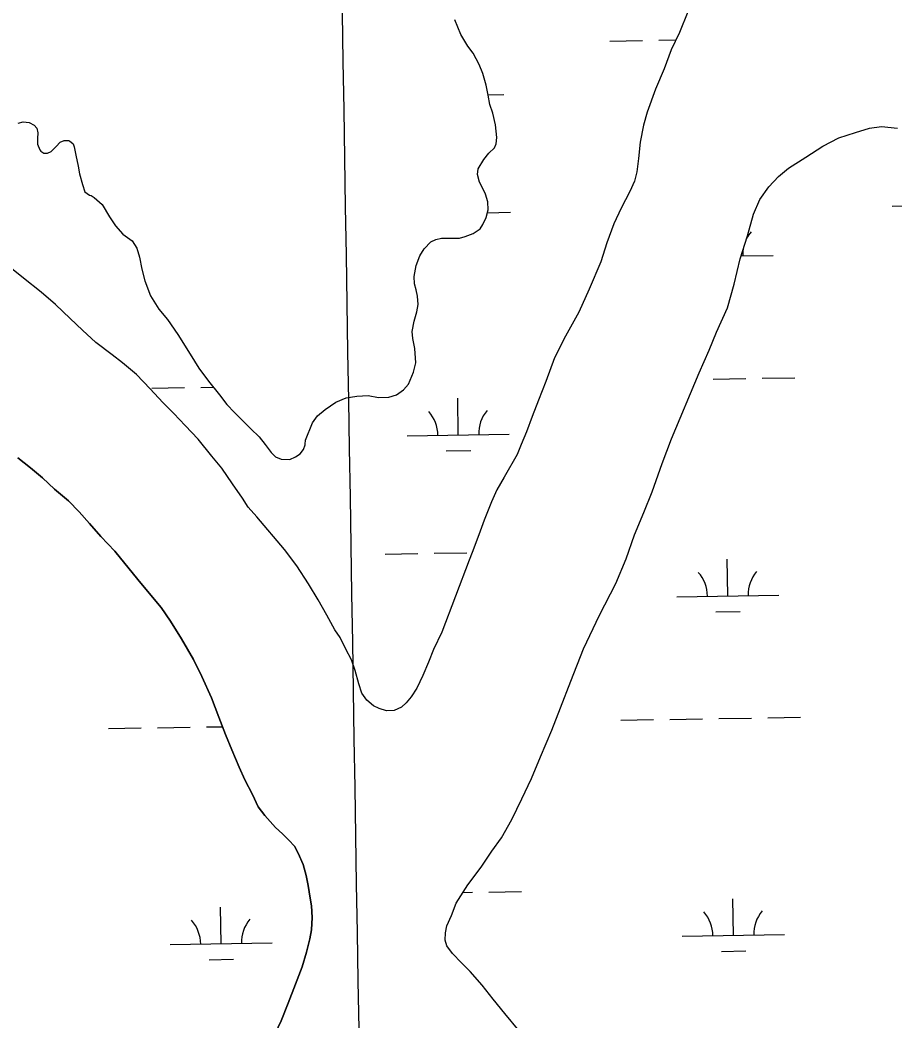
# Model space of a CAD drawing. Extents: x 3855477 to 3893699, y 299188 to 325115.
# Drawn here: x 3875081 to 3875938, y 320363 to 321343 of the extents above; entities that cross this region are included whole.
import ezdxf

# ---------------------------------------------------------------- set-up
doc = ezdxf.new("R2010")
doc.units = 0
for name, color, linetype in [('V-GRID-MAJR', 7, 'Continuous'), ('V-TOPO-SHOR', 7, 'Continuous'), ('V-WETL-SWMP', 7, 'Continuous')]:
    doc.layers.add(name, color=color, linetype=linetype)

msp = doc.modelspace()

# ---------------------------------------------------------------- linework, layer by layer
at = {"layer": 'V-GRID-MAJR'}
msp.add_spline([(3875665.17, 304876.37), (3875615.86, 307902.9), (3875517.13, 313962.91), (3875418.41, 320022.92), (3875368.98, 323056.4)], degree=3, dxfattribs=at)
at = {"layer": 'V-TOPO-SHOR'}
for points in [[(3875735.06, 321351.39), (3875726.99, 321331.01), (3875718.87, 321314.21), (3875711.98, 321295.43), (3875703.51, 321275.45), (3875695.47, 321253.08), (3875691.67, 321240.31), (3875688.32, 321223.57), (3875686.95, 321207.65), (3875685.14, 321194.51), (3875682.88, 321185.34), (3875678.25, 321175.34), (3875669.73, 321158.92), (3875662.78, 321143.73), (3875655.89, 321124.95), (3875649.78, 321106.59), (3875638.62, 321079.8), (3875628.2, 321057.01), (3875615.4, 321033.78), (3875604.56, 321012.57), (3875596.14, 320989.4), (3875588.84, 320971.02), (3875582.7, 320955.03), (3875576.94, 320939.85), (3875571.95, 320927.46), (3875568.1, 320917.87), (3875555.29, 320895.44)], [(3875276.37, 320976.27), (3875283.65, 320966.83), (3875290.91, 320958.98), (3875299.38, 320950.36), (3875307.03, 320942.91), (3875315.09, 320935.07), (3875321.15, 320927.6), (3875326.82, 320919.73), (3875331.25, 320915.42), (3875336.85, 320913.11), (3875345.2, 320912.83), (3875350.73, 320915.29), (3875355.46, 320918.53), (3875358.58, 320922.55), (3875360.1, 320927.34), (3875360.1, 320927.74), (3875360.44, 320931.72), (3875367.36, 320948.9), (3875372.44, 320955.73), (3875379.9, 320961.79), (3875390.14, 320969.09), (3875400.42, 320973.2), (3875410.72, 320974.93), (3875421.85, 320975.48), (3875432.2, 320973.64), (3875442.14, 320973.77), (3875449.66, 320976.26), (3875456.74, 320981.13), (3875461.44, 320986.76), (3875466.44, 320998.35), (3875468.7, 321007.53), (3875467.72, 321021.42), (3875465.59, 321031.33), (3875465.1, 321038.08), (3875466.95, 321048.44), (3875469.61, 321057.62), (3875471.1, 321064.79), (3875470.19, 321072.73), (3875468.91, 321079.07), (3875467.24, 321085.01), (3875467.15, 321092.16), (3875468.99, 321102.92), (3875472.43, 321112.5), (3875476.71, 321119.32), (3875483.37, 321126.17), (3875488.11, 321128.22), (3875493.66, 321129.49), (3875502.4, 321129.61), (3875511.54, 321129.73), (3875517.08, 321131.4), (3875525, 321134.29), (3875531.69, 321138.75), (3875534.41, 321143.16), (3875537.5, 321149.96), (3875539.38, 321157.54), (3875539.28, 321165.09), (3875536.79, 321172.61), (3875533.92, 321178.93), (3875531.06, 321184.45), (3875528.97, 321191.97), (3875529.69, 321197.55), (3875535.13, 321206.76), (3875540.21, 321212.8), (3875545.71, 321218.04), (3875547.24, 321222.03), (3875547.95, 321228.4), (3875546.59, 321240.71), (3875544.05, 321252.2), (3875541.15, 321260.5), (3875539.44, 321269.62), (3875537.71, 321279.53), (3875534.37, 321291.02), (3875530.68, 321299.71), (3875524.96, 321310.76), (3875519.7, 321317.84), (3875512.78, 321329.27), (3875507.02, 321343.5)], [(3875079.16, 321242.25), (3875083.91, 321243.51), (3875089.89, 321242.79), (3875094.69, 321240.48), (3875097.51, 321237.34), (3875098.37, 321232.98), (3875098.04, 321227.41), (3875098.12, 321221.84), (3875100.18, 321216.31), (3875101.4, 321214.73), (3875104.21, 321212.79), (3875107.78, 321212.84), (3875111.34, 321214.47), (3875116.44, 321219.31), (3875120.35, 321223.74), (3875124.3, 321225.38), (3875128.28, 321225.44), (3875129.48, 321225.05), (3875133.1, 321221.92), (3875133.93, 321219.16), (3875135.63, 321210.83), (3875137.77, 321200.13), (3875139.06, 321192.59), (3875141.99, 321182.3), (3875144.47, 321175.18), (3875148.89, 321171.66), (3875150.48, 321171.29), (3875153.69, 321169.35), (3875161.33, 321162.69), (3875168.65, 321150.47), (3875174.34, 321141.81), (3875181.6, 321133.56), (3875190.84, 321126.93), (3875195.31, 321119.84), (3875197.81, 321111.13), (3875200.36, 321099.24), (3875203.3, 321087.75), (3875208.67, 321073.12), (3875216.79, 321060.11), (3875225.28, 321049.9), (3875235.41, 321035.33), (3875247.6, 321016.02), (3875256.14, 321002.23), (3875265.45, 320989.64), (3875276.37, 320976.27)], [(3875499.04, 320436.62), (3875497.39, 320442.12), (3875497.69, 320449.23), (3875499.17, 320455.96), (3875503.77, 320466.29), (3875508.34, 320478.19), (3875519.54, 320496.11), (3875532.73, 320513.66), (3875543.17, 320529.2), (3875552.46, 320542.35), (3875562.88, 320560.26), (3875572.47, 320580.52), (3875582.06, 320600.39), (3875590.86, 320621.43), (3875601.94, 320647.64), (3875610.33, 320669.47), (3875620.63, 320695.66), (3875632.83, 320727.41), (3875648.56, 320760.39), (3875664.71, 320791.4), (3875674.64, 320815.61), (3875683.01, 320839.02), (3875692.18, 320860.85), (3875700.2, 320881.1), (3875710.08, 320908.86), (3875719.22, 320933.07), (3875746.36, 320997.78), (3875755.93, 321020.02), (3875763.19, 321037.49), (3875773.91, 321061.32), (3875780.7, 321084.7), (3875786.28, 321109.26), (3875793.47, 321131.85), (3875799.5, 321153.25), (3875805.62, 321167.55), (3875814.53, 321179.91), (3875823.86, 321189.9), (3875833.62, 321198.33), (3875850.84, 321208.83), (3875867.27, 321219.71), (3875882.95, 321227.82), (3875899.46, 321233.17), (3875913.22, 321237.31), (3875925.04, 321239.05), (3875940.45, 321237.29)], [(3875340.05, 320824.52), (3875312.98, 320856.74), (3875304.5, 320866.17), (3875298.82, 320874.83), (3875289.09, 320889.01), (3875278.54, 320904.36), (3875268.84, 320916.15), (3875255.5, 320932.66), (3875242.6, 320946), (3875231.71, 320957.78), (3875220.83, 320968.76), (3875208.32, 320982.1), (3875195.01, 320996.22), (3875181.34, 321007.56), (3875171.3, 321015.37), (3875155.23, 321027.47), (3875141.95, 321039.61), (3875129.87, 321050.98), (3875115.78, 321064.69), (3875101.7, 321076.82), (3875084.42, 321090.49), (3875067.54, 321103.78), (3875052.29, 321115.09)], [(3875308.59, 320584.71), (3875301.24, 320598.91), (3875295.51, 320611.54), (3875288.52, 320628.53), (3875282.36, 320643.53), (3875275.77, 320660.52), (3875268.36, 320679.49), (3875258.94, 320700.41), (3875250.77, 320716.98), (3875238.98, 320737.08), (3875228.41, 320754.41), (3875219.09, 320767.79), (3875207.38, 320781.93), (3875196.47, 320795.28), (3875173.85, 320823.17), (3875160.15, 320837.29), (3875148.85, 320850.24), (3875138.76, 320861.62), (3875128.29, 320872.2), (3875114.62, 320883.93), (3875102.95, 320894.89), (3875091.3, 320904.66), (3875078.85, 320914.42)], [(3875555.29, 320895.44), (3875547.91, 320883.01), (3875542.9, 320871.42), (3875535.6, 320853.43), (3875530.23, 320839.05), (3875523.71, 320821.87), (3875521.03, 320814.28)], [(3875521.03, 320814.28), (3875494.18, 320743.57), (3875486.06, 320726.76), (3875481.06, 320714.37), (3875475.68, 320701.18), (3875469.49, 320688.78), (3875464.04, 320680.35), (3875459.36, 320674.33), (3875454.64, 320670.29), (3875447.53, 320667.01), (3875439.99, 320666.51), (3875432.8, 320668.8), (3875427.2, 320671.5), (3875420.77, 320676.98), (3875415.9, 320684.07), (3875412.99, 320693.17), (3875409.24, 320706.23), (3875405.52, 320716.52), (3875400.21, 320727.18), (3875394.49, 320738.62), (3875389.22, 320746.1), (3875381.47, 320760.3), (3875372.92, 320775.29), (3875363.56, 320791.06), (3875352.19, 320808.79), (3875340.05, 320824.52)], [(3875308.85, 320304.68), (3875336.65, 320363.06), (3875343.56, 320380.23), (3875350.85, 320399), (3875357.37, 320415.77), (3875361.55, 320430.13), (3875364.94, 320443.28), (3875366.41, 320452.04), (3875367.04, 320464.36), (3875366.49, 320475.48), (3875365.19, 320483.01), (3875363.03, 320495.69), (3875361.31, 320505.2), (3875358.38, 320516.28), (3875353.46, 320527.33), (3875349.8, 320534.03), (3875344.16, 320539.91), (3875338.11, 320546.19), (3875331.27, 320552.45), (3875320.78, 320564.22), (3875314.32, 320572.47), (3875308.59, 320584.71)], [(3875556, 320370.29), (3875544.37, 320384.35), (3875533.52, 320398.01), (3875521.89, 320411.27), (3875513.48, 320419.84), (3875504.68, 320428.8), (3875499.04, 320436.62)], [(3875945.8, 320097.73), (3875922.35, 320109.25), (3875903.27, 320119.25), (3875845.2, 320150.83), (3875832.48, 320157.36), (3875810.22, 320168.9), (3875790.32, 320180.87), (3875766.42, 320196.72), (3875743.7, 320212.6), (3875715.41, 320231.55), (3875696.28, 320244.71), (3875673.96, 320260.2), (3875652.01, 320277.66), (3875632.84, 320294.37), (3875614.87, 320309.12), (3875600.88, 320321.96), (3875586.08, 320335.97), (3875570.06, 320353.12), (3875556, 320370.29)]]:
    msp.add_lwpolyline(points, dxfattribs=at)
at = {"layer": 'V-WETL-SWMP'}
for p, q in [((3875658.6, 321322.75), (3875690.59, 321323.27)), ((3875706.59, 321323.53), (3875723.51, 321323.81)), ((3875539.36, 321270.06), (3875554.85, 321270.31)), ((3875935.18, 321161.06), (3875967.17, 321161.58)), ((3875538.65, 321154.6), (3875561.32, 321154.97)), ((3875787.22, 321112.22), (3875818.88, 321112.73)), ((3875743.69, 320991.42), (3875744.01, 320991.42)), ((3875760, 320991.68), (3875792, 320992.21)), ((3875808, 320992.47), (3875839.99, 320992.99)), ((3875210.17, 320982.73), (3875242.17, 320983.25)), ((3875258.16, 320983.51), (3875270.29, 320983.71)), ((3875510.27, 320936.87), (3875509.69, 320972.86)), ((3875460.28, 320936.05), (3875560.27, 320937.68)), ((3875498.53, 320921.24), (3875522.52, 320921.63)), ((3875438.75, 320820.25), (3875470.75, 320820.78)), ((3875486.75, 320821.04), (3875518.74, 320821.56)), ((3875774.31, 320779.29), (3875773.72, 320815.28)), ((3875724.32, 320778.47), (3875824.3, 320780.1)), ((3875762.56, 320763.66), (3875786.56, 320764.05)), ((3875669.44, 320657.49), (3875701.43, 320658.01)), ((3875717.43, 320658.27), (3875749.43, 320658.79)), ((3875765.42, 320659.05), (3875797.42, 320659.58)), ((3875813.42, 320659.84), (3875845.41, 320660.36)), ((3875167.6, 320649.31), (3875199.59, 320649.84)), ((3875215.59, 320650.1), (3875247.58, 320650.62)), ((3875263.58, 320650.88), (3875279.41, 320651.14)), ((3875514.96, 320488.78), (3875524.16, 320488.93)), ((3875540.16, 320489.19), (3875572.16, 320489.71)), ((3875779.73, 320446.65), (3875779.14, 320482.65)), ((3875277.89, 320438.48), (3875277.3, 320474.47)), ((3875729.74, 320445.84), (3875829.72, 320447.47)), ((3875227.89, 320437.66), (3875327.88, 320439.29)), ((3875767.98, 320431.03), (3875791.98, 320431.42)), ((3875266.14, 320422.85), (3875290.14, 320423.25))]:
    msp.add_line(p, q, dxfattribs=at)
for points in [[(3875735.06, 321351.4), (3875726.99, 321331.01), (3875718.87, 321314.21), (3875711.98, 321295.43), (3875703.51, 321275.45), (3875695.47, 321253.08), (3875691.67, 321240.31), (3875688.32, 321223.57), (3875686.95, 321207.65), (3875685.14, 321194.51), (3875682.88, 321185.34), (3875678.25, 321175.34), (3875669.73, 321158.93), (3875662.78, 321143.73), (3875655.89, 321124.95), (3875649.78, 321106.59), (3875638.62, 321079.8), (3875628.2, 321057.01), (3875615.4, 321033.78), (3875604.56, 321012.57), (3875596.14, 320989.4), (3875588.84, 320971.01), (3875582.7, 320955.03), (3875576.94, 320939.85), (3875571.95, 320927.46), (3875568.1, 320917.87), (3875555.29, 320895.43), (3875547.91, 320883.01), (3875542.91, 320871.42), (3875535.6, 320853.43), (3875530.23, 320839.05), (3875523.71, 320821.87), (3875521.03, 320814.28), (3875494.18, 320743.57), (3875486.06, 320726.76), (3875481.06, 320714.37), (3875475.68, 320701.18), (3875469.49, 320688.78), (3875464.04, 320680.35), (3875459.36, 320674.33), (3875454.64, 320670.29), (3875447.53, 320667.01), (3875439.99, 320666.51), (3875432.8, 320668.8), (3875427.2, 320671.5), (3875420.77, 320676.98), (3875415.9, 320684.07), (3875412.99, 320693.17), (3875409.24, 320706.23)], [(3875276.37, 320976.27), (3875283.65, 320966.83), (3875290.91, 320958.98), (3875299.38, 320950.36), (3875307.03, 320942.91), (3875315.09, 320935.07), (3875321.15, 320927.6), (3875326.82, 320919.73), (3875331.25, 320915.42), (3875336.85, 320913.11), (3875345.2, 320912.83), (3875350.73, 320915.29), (3875355.46, 320918.53), (3875358.58, 320922.55), (3875360.1, 320927.34), (3875360.1, 320927.74), (3875360.44, 320931.72), (3875367.36, 320948.9), (3875372.43, 320955.73), (3875379.9, 320961.79), (3875390.14, 320969.09), (3875400.41, 320973.2), (3875410.72, 320974.93), (3875421.85, 320975.48), (3875432.2, 320973.64), (3875442.14, 320973.77), (3875449.66, 320976.26), (3875456.74, 320981.13), (3875461.44, 320986.76), (3875466.44, 320998.35), (3875468.7, 321007.52), (3875467.72, 321021.42), (3875465.6, 321031.33), (3875465.1, 321038.08), (3875466.95, 321048.44), (3875469.61, 321057.62), (3875471.1, 321064.79), (3875470.2, 321072.73), (3875468.92, 321079.07), (3875467.24, 321085.01), (3875467.15, 321092.16), (3875468.99, 321102.92), (3875472.43, 321112.5), (3875476.71, 321119.32), (3875483.37, 321126.17), (3875488.12, 321128.22), (3875493.66, 321129.49), (3875502.4, 321129.61), (3875511.54, 321129.73), (3875517.09, 321131.4), (3875525, 321134.29), (3875531.69, 321138.75), (3875534.41, 321143.16), (3875537.5, 321149.96), (3875539.38, 321157.54), (3875539.28, 321165.09), (3875536.79, 321172.61), (3875533.92, 321178.93), (3875531.06, 321184.45), (3875528.97, 321191.97), (3875529.69, 321197.55), (3875535.13, 321206.76), (3875540.21, 321212.8), (3875545.71, 321218.04), (3875547.24, 321222.03), (3875547.95, 321228.4), (3875546.59, 321240.71), (3875544.05, 321252.2), (3875541.15, 321260.5), (3875539.44, 321269.62), (3875537.71, 321279.53), (3875534.37, 321291.02), (3875530.68, 321299.71), (3875524.96, 321310.76), (3875519.7, 321317.84), (3875512.79, 321329.27), (3875507.03, 321343.5)], [(3875079.16, 321242.25), (3875083.91, 321243.51), (3875089.89, 321242.79), (3875094.69, 321240.48), (3875097.51, 321237.34), (3875098.37, 321232.98), (3875098.04, 321227.41), (3875098.12, 321221.84), (3875100.18, 321216.31), (3875101.4, 321214.73), (3875104.21, 321212.79), (3875107.78, 321212.83), (3875111.34, 321214.47), (3875116.44, 321219.31), (3875120.35, 321223.74), (3875124.3, 321225.38), (3875128.28, 321225.43), (3875129.48, 321225.05), (3875133.1, 321221.92), (3875133.93, 321219.15), (3875135.63, 321210.83), (3875137.77, 321200.13), (3875139.06, 321192.59), (3875141.98, 321182.3), (3875144.47, 321175.18), (3875148.89, 321171.66), (3875150.48, 321171.29), (3875153.69, 321169.35), (3875161.33, 321162.69), (3875168.65, 321150.47), (3875174.34, 321141.81), (3875181.6, 321133.56), (3875190.84, 321126.93), (3875195.31, 321119.84), (3875197.81, 321111.13), (3875200.36, 321099.24), (3875203.3, 321087.75), (3875208.66, 321073.12), (3875216.79, 321060.11), (3875225.28, 321049.9), (3875235.41, 321035.33), (3875247.6, 321016.02), (3875256.14, 321002.23), (3875265.45, 320989.64), (3875276.37, 320976.27)], [(3875556.01, 320370.29), (3875544.37, 320384.34), (3875533.52, 320398.01), (3875521.89, 320411.27), (3875513.48, 320419.84), (3875504.68, 320428.8), (3875499.04, 320436.62), (3875497.39, 320442.12), (3875497.69, 320449.23), (3875499.17, 320455.96), (3875503.77, 320466.29), (3875508.34, 320478.2), (3875519.54, 320496.11), (3875532.73, 320513.66), (3875543.17, 320529.2), (3875552.46, 320542.35), (3875562.88, 320560.26), (3875572.47, 320580.52), (3875582.06, 320600.39), (3875590.86, 320621.43), (3875601.94, 320647.64), (3875610.33, 320669.47), (3875620.63, 320695.66), (3875632.83, 320727.41), (3875648.56, 320760.39), (3875664.71, 320791.4), (3875674.65, 320815.61), (3875683.01, 320839.02), (3875692.18, 320860.85), (3875700.2, 320881.1), (3875710.08, 320908.86), (3875719.22, 320933.07), (3875746.36, 320997.78), (3875755.93, 321020.02), (3875763.19, 321037.49), (3875773.91, 321061.32), (3875780.7, 321084.7), (3875786.28, 321109.26), (3875793.47, 321131.85), (3875799.5, 321153.25), (3875805.62, 321167.55), (3875814.53, 321179.91), (3875823.86, 321189.9), (3875833.62, 321198.33), (3875850.84, 321208.83), (3875867.27, 321219.71), (3875882.95, 321227.82), (3875899.46, 321233.18), (3875913.22, 321237.31), (3875925.03, 321239.05), (3875940.45, 321237.29)], [(3875340.05, 320824.52), (3875312.98, 320856.74), (3875304.5, 320866.16), (3875298.82, 320874.83), (3875289.09, 320889.01), (3875278.54, 320904.36), (3875268.84, 320916.15), (3875255.5, 320932.66), (3875242.6, 320946), (3875231.71, 320957.78), (3875220.83, 320968.76), (3875208.32, 320982.1), (3875195.01, 320996.22), (3875181.34, 321007.56), (3875171.3, 321015.37), (3875155.23, 321027.47), (3875141.95, 321039.61), (3875129.87, 321050.97), (3875115.77, 321064.69), (3875101.7, 321076.82), (3875084.42, 321090.49), (3875067.54, 321103.78)], [(3875078.85, 320914.42), (3875091.3, 320904.66), (3875102.95, 320894.89), (3875114.62, 320883.93), (3875128.29, 320872.2), (3875138.76, 320861.62), (3875148.85, 320850.24), (3875160.15, 320837.29), (3875173.85, 320823.17), (3875196.47, 320795.28), (3875207.38, 320781.93), (3875219.09, 320767.79), (3875228.41, 320754.41), (3875238.98, 320737.08), (3875250.77, 320716.98), (3875258.94, 320700.41), (3875268.36, 320679.49), (3875275.77, 320660.52), (3875282.36, 320643.53), (3875288.52, 320628.53), (3875295.51, 320611.54), (3875301.24, 320598.91), (3875308.59, 320584.71), (3875314.32, 320572.47), (3875320.78, 320564.22), (3875331.27, 320552.45), (3875338.11, 320546.19), (3875344.16, 320539.91), (3875349.8, 320534.03), (3875353.46, 320527.33), (3875358.38, 320516.28), (3875361.31, 320505.2), (3875363.03, 320495.69), (3875365.19, 320483.01), (3875366.49, 320475.48), (3875367.04, 320464.36), (3875366.41, 320452.04), (3875364.94, 320443.28), (3875361.55, 320430.13), (3875357.38, 320415.77), (3875350.85, 320399), (3875343.56, 320380.23), (3875336.65, 320363.05)], [(3875409.24, 320706.23), (3875405.52, 320716.52), (3875400.21, 320727.17), (3875394.48, 320738.62), (3875389.22, 320746.1), (3875381.47, 320760.3), (3875372.92, 320775.29), (3875363.56, 320791.06), (3875352.19, 320808.79), (3875340.05, 320824.52)], [(3875336.65, 320363.05), (3875308.85, 320304.68)], [(3875945.8, 320097.73), (3875922.35, 320109.25), (3875903.27, 320119.25), (3875845.2, 320150.83), (3875832.48, 320157.36), (3875810.22, 320168.9), (3875790.32, 320180.87), (3875766.42, 320196.72), (3875743.7, 320212.6), (3875715.41, 320231.55), (3875696.28, 320244.71), (3875673.96, 320260.2), (3875652.01, 320277.66), (3875632.84, 320294.37), (3875614.87, 320309.12), (3875600.88, 320321.96), (3875586.08, 320335.97), (3875570.06, 320353.12), (3875556.01, 320370.29)]]:
    msp.add_lwpolyline(points, dxfattribs=at)
for centre, start, end in [((3875824.12, 321113.29), 140.16154, 153.55663), ((3875824.12, 321113.29), 171.14584, 181.7052), ((3875455.03, 320936.44), 0.16154, 41.7052), ((3875565.5, 320938.24), 140.16154, 181.7052), ((3875719.07, 320778.86), 0.16154, 41.7052), ((3875829.54, 320780.66), 140.16154, 181.7052), ((3875724.49, 320446.23), 0.16154, 41.7052), ((3875834.96, 320448.03), 140.16154, 181.7052), ((3875222.64, 320438.05), 0.16154, 41.7052), ((3875333.12, 320439.85), 140.16154, 181.7052)]:
    msp.add_arc(centre, 35.25, start, end, dxfattribs=at)

doc.saveas('drawing.dxf')
